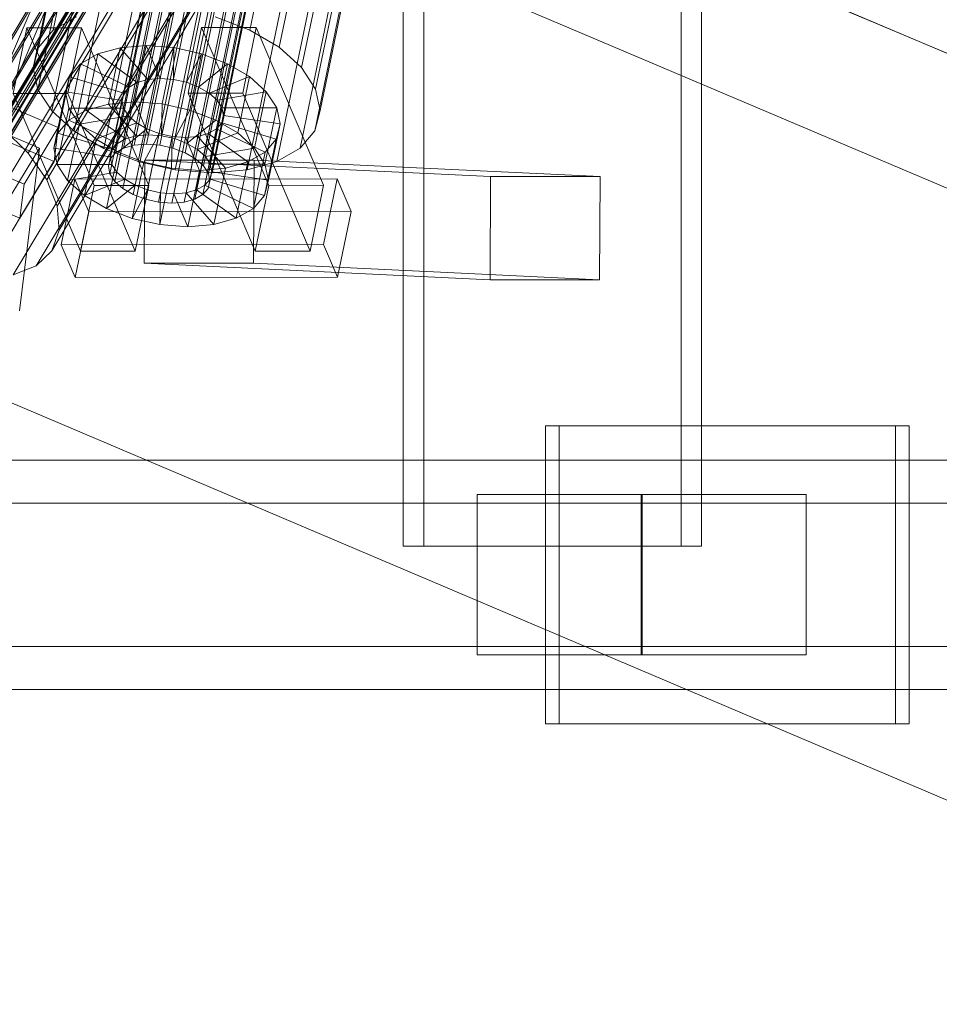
# Model space of a CAD drawing. Header units: millimetres. Extents: x -4738 to 65662, y -68080 to 6847.
# Tile 532 of 656: x 19120 to 19281, y -18505 to -18333. Entities that reach past the tile are written whole.
import ezdxf

# ---------------------------------------------------------------- set-up
doc = ezdxf.new("R2010")
doc.units = ezdxf.units.MM
doc.layers.add('superior_C02', color=7, linetype='Continuous', lineweight=0)
doc.layers.add('superior_C10', color=7, linetype='Continuous', lineweight=0)

msp = doc.modelspace()

# ---------------------------------------------------------------- linework, layer by layer
at = {"layer": 'superior_C02'}
for p, q in [((19186.936, -17575), (19186.936, -18425)), ((19190.513, -18425), (19190.513, -17575)), ((19235.427, -18425), (19235.427, -17575)), ((19239.004, -17575), (19239.004, -18425)), ((19138.115, -18355.541), (19182.491, -18141.742)), ((19139.967, -18355.022), (19184.343, -18141.224)), ((19142.116, -18354.844), (19186.491, -18141.045)), ((19144.414, -18355.017), (19188.79, -18141.218)), ((19146.706, -18355.53), (19191.082, -18141.731)), ((19135.777, -18357.434), (19180.153, -18143.635)), ((19136.686, -18356.363), (19181.062, -18142.565)), ((19148.836, -18356.348), (19193.211, -18142.549)), ((19150.657, -18357.415), (19195.033, -18143.617)), ((19135.451, -18358.68), (19179.826, -18144.881)), ((19152.047, -18358.659), (19196.422, -18144.861)), ((19135.728, -18360.017), (19180.104, -18146.218)), ((19197.285, -18146.196), (19152.91, -18359.995)), ((19136.591, -18361.352), (19180.967, -18147.554)), ((19137.981, -18362.596), (19182.356, -18148.798)), ((19152.861, -18362.578), (19197.236, -18148.779)), ((19153.187, -18361.332), (19197.563, -18147.533)), ((19139.802, -18363.664), (19184.178, -18149.865)), ((19151.952, -18363.648), (19196.327, -18149.85)), ((19125.838, -18334.981), (19164.093, -18150.672)), ((19141.932, -18364.482), (19186.307, -18150.683)), ((19144.224, -18364.995), (19188.599, -18151.196)), ((19146.522, -18365.168), (19190.898, -18151.369)), ((19148.671, -18364.989), (19193.046, -18151.191)), ((19150.523, -18364.471), (19194.898, -18150.672)), ((19160.127, -18334.938), (19198.382, -18150.629)), ((19123.273, -18338.003), (19161.528, -18153.694)), ((19165.268, -18337.95), (19203.522, -18153.641)), ((19122.351, -18341.52), (19160.605, -18157.211)), ((19169.189, -18341.461), (19207.444, -18157.152)), ((19123.134, -18345.291), (19161.389, -18160.982)), ((19209.88, -18160.922), (19171.625, -18345.231)), ((19125.569, -18349.061), (19163.824, -18164.752)), ((19172.408, -18349.002), (19210.663, -18164.693)), ((19129.491, -18352.572), (19167.746, -18168.263)), ((19171.486, -18352.519), (19209.74, -18168.21)), ((19134.632, -18355.584), (19172.887, -18171.275)), ((19168.92, -18355.541), (19207.175, -18171.232)), ((19140.642, -18357.893), (19178.896, -18173.584)), ((19164.887, -18357.863), (19203.142, -18173.554)), ((19147.11, -18359.341), (19185.365, -18175.032)), ((19153.597, -18359.83), (19191.852, -18175.521)), ((19159.661, -18359.326), (19197.915, -18175.016)), ((19125.838, -18334.981), (19129.872, -18332.659)), ((19154.117, -18332.629), (19160.127, -18334.938)), ((19121.193, -18334.551), (19118.813, -18346.02)), ((19130.739, -18334.539), (19121.193, -18334.551)), ((19132.944, -18362.083), (19121.193, -18334.551)), ((19123.273, -18338.003), (19125.838, -18334.981)), ((19128.359, -18346.008), (19130.739, -18334.539)), ((19130.739, -18334.539), (19142.489, -18362.071)), ((19151.739, -18334.513), (19149.359, -18345.981)), ((19161.284, -18334.501), (19151.739, -18334.513)), ((19163.489, -18362.045), (19151.739, -18334.513)), ((19158.904, -18345.969), (19161.284, -18334.501)), ((19160.127, -18334.938), (19165.268, -18337.95)), ((19161.284, -18334.501), (19173.035, -18362.033)), ((19142.048, -18337.64), (19137.512, -18338.017)), ((19140.008, -18347.47), (19142.048, -18337.64)), ((19146.901, -18338.005), (19142.048, -18337.64)), ((19142.048, -18337.64), (19144.496, -18343.376)), ((19122.351, -18341.52), (19123.273, -18338.003)), ((19133.603, -18339.111), (19130.586, -18340.848)), ((19131.563, -18348.941), (19133.603, -18339.111)), ((19137.512, -18338.017), (19133.603, -18339.111)), ((19133.603, -18339.111), (19140.496, -18344.073)), ((19135.472, -18347.847), (19137.512, -18338.017)), ((19137.512, -18338.017), (19142.348, -18343.554)), ((19144.86, -18347.835), (19146.901, -18338.005)), ((19146.901, -18338.005), (19146.795, -18343.549)), ((19151.739, -18339.088), (19146.901, -18338.005)), ((19151.739, -18339.088), (19149.087, -18344.062)), ((19149.699, -18348.918), (19151.739, -18339.088)), ((19156.235, -18340.816), (19151.739, -18339.088)), ((19165.268, -18337.95), (19169.189, -18341.461)), ((19128.546, -18350.678), (19130.586, -18340.848)), ((19130.586, -18340.848), (19128.667, -18343.108)), ((19130.586, -18340.848), (19139.067, -18344.895)), ((19156.235, -18340.816), (19151.216, -18344.88)), ((19154.195, -18350.645), (19156.235, -18340.816)), ((19160.08, -18343.069), (19156.235, -18340.816)), ((19123.134, -18345.291), (19122.351, -18341.52)), ((19169.189, -18341.461), (19171.625, -18345.231)), ((19126.627, -18352.938), (19128.667, -18343.108)), ((19128.667, -18343.108), (19127.977, -18345.739)), ((19128.667, -18343.108), (19138.158, -18345.966)), ((19140.496, -18344.073), (19138.456, -18353.902)), ((19139.067, -18344.895), (19140.496, -18344.073)), ((19142.348, -18343.554), (19140.307, -18353.384)), ((19140.496, -18344.073), (19142.348, -18343.554)), ((19142.348, -18343.554), (19144.496, -18343.376)), ((19144.496, -18343.376), (19142.456, -18353.205)), ((19144.496, -18343.376), (19146.795, -18343.549)), ((19146.795, -18343.549), (19144.754, -18353.378)), ((19146.795, -18343.549), (19149.087, -18344.062)), ((19149.087, -18344.062), (19147.046, -18353.892)), ((19149.087, -18344.062), (19151.216, -18344.88)), ((19160.08, -18343.069), (19153.038, -18345.947)), ((19158.04, -18352.899), (19160.08, -18343.069)), ((19163.014, -18345.695), (19160.08, -18343.069)), ((19118.813, -18346.02), (19128.359, -18346.008)), ((19118.813, -18346.02), (19130.564, -18373.551)), ((19125.569, -18349.061), (19123.134, -18345.291)), ((19125.937, -18355.569), (19127.977, -18345.739)), ((19127.977, -18345.739), (19137.831, -18347.212)), ((19127.977, -18345.739), (19128.563, -18348.56)), ((19140.109, -18373.539), (19128.359, -18346.008)), ((19138.158, -18345.966), (19136.117, -18355.796)), ((19139.067, -18344.895), (19137.026, -18354.725)), ((19137.831, -18347.212), (19138.158, -18345.966)), ((19138.158, -18345.966), (19139.067, -18344.895)), ((19151.216, -18344.88), (19149.176, -18354.71)), ((19149.359, -18345.981), (19158.904, -18345.969)), ((19149.359, -18345.981), (19161.109, -18373.513)), ((19153.038, -18345.947), (19150.997, -18355.777)), ((19151.216, -18344.88), (19153.038, -18345.947)), ((19153.038, -18345.947), (19154.427, -18347.191)), ((19163.014, -18345.695), (19154.427, -18347.191)), ((19170.655, -18373.501), (19158.904, -18345.969)), ((19160.974, -18355.525), (19163.014, -18345.695)), ((19164.836, -18348.515), (19163.014, -18345.695)), ((19171.625, -18345.231), (19172.408, -18349.002)), ((19131.563, -18348.941), (19135.472, -18347.847)), ((19135.472, -18347.847), (19140.008, -18347.47)), ((19140.307, -18353.384), (19135.472, -18347.847)), ((19137.831, -18347.212), (19135.791, -18357.042)), ((19138.108, -18348.548), (19137.831, -18347.212)), ((19142.456, -18353.205), (19140.008, -18347.47)), ((19140.008, -18347.47), (19144.86, -18347.835)), ((19144.754, -18353.378), (19144.86, -18347.835)), ((19144.86, -18347.835), (19149.699, -18348.918)), ((19154.427, -18347.191), (19152.387, -18357.021)), ((19154.427, -18347.191), (19155.29, -18348.527)), ((19129.491, -18352.572), (19125.569, -18349.061)), ((19126.523, -18358.39), (19128.563, -18348.56)), ((19128.546, -18350.678), (19131.563, -18348.941)), ((19128.563, -18348.56), (19138.108, -18348.548)), ((19128.563, -18348.56), (19130.385, -18351.38)), ((19138.456, -18353.902), (19131.563, -18348.941)), ((19138.108, -18348.548), (19136.068, -18358.378)), ((19138.971, -18349.884), (19138.108, -18348.548)), ((19147.046, -18353.892), (19149.699, -18348.918)), ((19149.699, -18348.918), (19154.195, -18350.645)), ((19153.25, -18358.357), (19155.29, -18348.527)), ((19155.29, -18348.527), (19164.836, -18348.515)), ((19155.29, -18348.527), (19155.568, -18349.863)), ((19164.836, -18348.515), (19162.795, -18358.345)), ((19165.422, -18351.336), (19164.836, -18348.515)), ((19172.408, -18349.002), (19171.486, -18352.519)), ((19126.627, -18352.938), (19128.546, -18350.678)), ((19128.344, -18361.21), (19130.385, -18351.38)), ((19137.026, -18354.725), (19128.546, -18350.678)), ((19130.385, -18351.38), (19138.971, -18349.884)), ((19130.385, -18351.38), (19133.318, -18354.006)), ((19133.318, -18354.006), (19140.361, -18351.128)), ((19138.971, -18349.884), (19136.931, -18359.714)), ((19140.361, -18351.128), (19138.321, -18360.958)), ((19140.361, -18351.128), (19138.971, -18349.884)), ((19142.183, -18352.196), (19140.361, -18351.128)), ((19149.176, -18354.71), (19154.195, -18350.645)), ((19155.241, -18351.109), (19153.201, -18360.939)), ((19155.568, -18349.863), (19153.528, -18359.693)), ((19154.195, -18350.645), (19158.04, -18352.899)), ((19155.241, -18351.109), (19154.332, -18352.18)), ((19155.568, -18349.863), (19155.241, -18351.109)), ((19164.732, -18353.967), (19155.241, -18351.109)), ((19165.422, -18351.336), (19155.568, -18349.863)), ((19163.381, -18361.166), (19165.422, -18351.336)), ((19164.732, -18353.967), (19165.422, -18351.336)), ((19125.937, -18355.569), (19126.627, -18352.938)), ((19136.117, -18355.796), (19126.627, -18352.938)), ((19134.632, -18355.584), (19129.491, -18352.572)), ((19137.164, -18356.26), (19142.183, -18352.196)), ((19142.183, -18352.196), (19140.142, -18362.025)), ((19142.456, -18353.205), (19140.307, -18353.384)), ((19141.659, -18357.987), (19144.312, -18353.014)), ((19144.312, -18353.014), (19142.183, -18352.196)), ((19144.312, -18353.014), (19142.272, -18362.843)), ((19144.754, -18353.378), (19142.456, -18353.205)), ((19146.604, -18353.527), (19144.312, -18353.014)), ((19152.903, -18353.003), (19150.863, -18362.833)), ((19150.997, -18355.777), (19158.04, -18352.899)), ((19152.903, -18353.003), (19151.051, -18353.521)), ((19154.332, -18352.18), (19152.292, -18362.01)), ((19154.332, -18352.18), (19152.903, -18353.003)), ((19159.796, -18357.964), (19152.903, -18353.003)), ((19162.813, -18356.228), (19154.332, -18352.18)), ((19158.04, -18352.899), (19160.974, -18355.525)), ((19171.486, -18352.519), (19168.92, -18355.541)), ((19131.278, -18363.836), (19133.318, -18354.006)), ((19133.318, -18354.006), (19137.164, -18356.26)), ((19137.026, -18354.725), (19136.117, -18355.796)), ((19138.456, -18353.902), (19137.026, -18354.725)), ((19140.307, -18353.384), (19138.456, -18353.902)), ((19139.967, -18355.022), (19142.116, -18354.844)), ((19142.116, -18354.844), (19144.414, -18355.017)), ((19146.604, -18353.527), (19144.564, -18363.357)), ((19147.046, -18353.892), (19144.754, -18353.378)), ((19146.498, -18359.07), (19146.604, -18353.527)), ((19148.903, -18353.7), (19146.604, -18353.527)), ((19148.903, -18353.7), (19146.862, -18363.53)), ((19149.176, -18354.71), (19147.046, -18353.892)), ((19151.051, -18353.521), (19148.903, -18353.7)), ((19151.351, -18359.436), (19148.903, -18353.7)), ((19151.051, -18353.521), (19149.011, -18363.351)), ((19150.997, -18355.777), (19149.176, -18354.71)), ((19155.886, -18359.058), (19151.051, -18353.521)), ((19162.691, -18363.797), (19164.732, -18353.967)), ((19162.813, -18356.228), (19164.732, -18353.967)), ((19135.791, -18357.042), (19125.937, -18355.569)), ((19126.523, -18358.39), (19125.937, -18355.569)), ((19140.642, -18357.893), (19134.632, -18355.584)), ((19135.124, -18366.09), (19137.164, -18356.26)), ((19135.777, -18357.434), (19136.686, -18356.363)), ((19136.117, -18355.796), (19135.791, -18357.042)), ((19136.686, -18356.363), (19138.115, -18355.541)), ((19137.164, -18356.26), (19141.659, -18357.987)), ((19138.115, -18355.541), (19139.967, -18355.022)), ((19144.414, -18355.017), (19146.706, -18355.53)), ((19146.706, -18355.53), (19148.836, -18356.348)), ((19148.836, -18356.348), (19150.657, -18357.415)), ((19152.387, -18357.021), (19150.997, -18355.777)), ((19152.387, -18357.021), (19160.974, -18355.525)), ((19159.796, -18357.964), (19162.813, -18356.228)), ((19160.772, -18366.057), (19162.813, -18356.228)), ((19160.974, -18355.525), (19162.795, -18358.345)), ((19168.92, -18355.541), (19164.887, -18357.863)), ((19136.068, -18358.378), (19126.523, -18358.39)), ((19128.344, -18361.21), (19126.523, -18358.39)), ((19135.451, -18358.68), (19135.777, -18357.434)), ((19135.791, -18357.042), (19136.068, -18358.378)), ((19136.068, -18358.378), (19136.931, -18359.714)), ((19139.619, -18367.817), (19141.659, -18357.987)), ((19147.11, -18359.341), (19140.642, -18357.893)), ((19141.659, -18357.987), (19146.498, -18359.07)), ((19141.802, -18357.646), (19141.726, -18375.644)), ((19160.893, -18357.646), (19141.802, -18357.646)), ((19202.195, -18360.514), (19141.802, -18357.646)), ((19150.657, -18357.415), (19152.047, -18358.659)), ((19153.25, -18358.357), (19152.387, -18357.021)), ((19162.795, -18358.345), (19153.25, -18358.357)), ((19153.528, -18359.693), (19153.25, -18358.357)), ((19155.886, -18359.058), (19159.796, -18357.964)), ((19157.755, -18367.794), (19159.796, -18357.964)), ((19164.887, -18357.863), (19159.661, -18359.326)), ((19160.817, -18375.644), (19160.893, -18357.646)), ((19160.893, -18357.646), (19221.286, -18360.514)), ((19162.795, -18358.345), (19163.381, -18361.166)), ((19136.931, -18359.714), (19128.344, -18361.21)), ((19135.728, -18360.017), (19135.451, -18358.68)), ((19136.591, -18361.352), (19135.728, -18360.017)), ((19136.931, -18359.714), (19138.321, -18360.958)), ((19144.458, -18368.9), (19146.498, -18359.07)), ((19146.498, -18359.07), (19151.351, -18359.436)), ((19153.597, -18359.83), (19147.11, -18359.341)), ((19149.31, -18369.265), (19151.351, -18359.436)), ((19151.351, -18359.436), (19155.886, -18359.058)), ((19152.047, -18358.659), (19152.91, -18359.995)), ((19152.91, -18359.995), (19153.187, -18361.332)), ((19153.201, -18360.939), (19153.528, -18359.693)), ((19153.528, -18359.693), (19163.381, -18361.166)), ((19159.661, -18359.326), (19153.597, -18359.83)), ((19153.846, -18368.888), (19155.886, -18359.058)), ((19129.591, -18360.939), (19127.21, -18372.408)), ((19131.278, -18363.836), (19128.344, -18361.21)), ((19175.409, -18360.882), (19129.591, -18360.939)), ((19132.039, -18366.675), (19129.591, -18360.939)), ((19138.321, -18360.958), (19131.278, -18363.836)), ((19137.981, -18362.596), (19136.591, -18361.352)), ((19138.321, -18360.958), (19140.142, -18362.025)), ((19152.292, -18362.01), (19153.201, -18360.939)), ((19153.187, -18361.332), (19152.861, -18362.578)), ((19153.201, -18360.939), (19162.691, -18363.797)), ((19163.381, -18361.166), (19162.691, -18363.797)), ((19173.029, -18372.35), (19175.409, -18360.882)), ((19175.409, -18360.882), (19177.857, -18366.618)), ((19202.119, -18378.512), (19202.195, -18360.514)), ((19202.195, -18360.514), (19221.286, -18360.514)), ((19221.286, -18360.514), (19221.21, -18378.512)), ((19130.564, -18373.551), (19132.944, -18362.083)), ((19132.944, -18362.083), (19142.489, -18362.071)), ((19140.142, -18362.025), (19135.124, -18366.09)), ((19139.802, -18363.664), (19137.981, -18362.596)), ((19142.272, -18362.843), (19139.619, -18367.817)), ((19142.489, -18362.071), (19140.109, -18373.539)), ((19140.142, -18362.025), (19142.272, -18362.843)), ((19142.272, -18362.843), (19144.564, -18363.357)), ((19144.564, -18363.357), (19144.458, -18368.9)), ((19144.564, -18363.357), (19146.862, -18363.53)), ((19146.862, -18363.53), (19149.011, -18363.351)), ((19146.862, -18363.53), (19149.31, -18369.265)), ((19149.011, -18363.351), (19150.863, -18362.833)), ((19149.011, -18363.351), (19153.846, -18368.888)), ((19150.863, -18362.833), (19152.292, -18362.01)), ((19150.863, -18362.833), (19157.755, -18367.794)), ((19152.861, -18362.578), (19151.952, -18363.648)), ((19152.292, -18362.01), (19160.772, -18366.057)), ((19161.109, -18373.513), (19163.489, -18362.045)), ((19163.489, -18362.045), (19173.035, -18362.033)), ((19173.035, -18362.033), (19170.655, -18373.501)), ((19135.124, -18366.09), (19131.278, -18363.836)), ((19141.932, -18364.482), (19139.802, -18363.664)), ((19144.224, -18364.995), (19141.932, -18364.482)), ((19146.522, -18365.168), (19144.224, -18364.995)), ((19148.671, -18364.989), (19146.522, -18365.168)), ((19150.523, -18364.471), (19148.671, -18364.989)), ((19151.952, -18363.648), (19150.523, -18364.471)), ((19162.691, -18363.797), (19160.772, -18366.057)), ((19129.658, -18378.143), (19132.039, -18366.675)), ((19132.039, -18366.675), (19177.857, -18366.618)), ((19139.619, -18367.817), (19135.124, -18366.09)), ((19160.772, -18366.057), (19157.755, -18367.794)), ((19177.857, -18366.618), (19175.477, -18378.086)), ((19144.458, -18368.9), (19139.619, -18367.817)), ((19157.755, -18367.794), (19153.846, -18368.888)), ((19149.31, -18369.265), (19144.458, -18368.9)), ((19153.846, -18368.888), (19149.31, -18369.265)), ((19127.21, -18372.408), (19173.029, -18372.35)), ((19127.21, -18372.408), (19129.658, -18378.143)), ((19140.109, -18373.539), (19130.564, -18373.551)), ((19170.655, -18373.501), (19161.109, -18373.513)), ((19175.477, -18378.086), (19173.029, -18372.35)), ((19141.726, -18375.644), (19160.817, -18375.644)), ((19202.119, -18378.512), (19141.726, -18375.644)), ((19221.21, -18378.512), (19160.817, -18375.644)), ((19175.477, -18378.086), (19129.658, -18378.143)), ((19221.21, -18378.512), (19202.119, -18378.512)), ((19272.888, -18404), (19211.797, -18404)), ((19211.797, -18404), (19211.797, -18456)), ((19214.181, -18404), (19211.797, -18404)), ((19214.181, -18456), (19214.181, -18404)), ((19214.181, -18404), (19275.272, -18404)), ((19272.888, -18456), (19272.888, -18404)), ((19272.888, -18404), (19275.272, -18404)), ((19275.272, -18404), (19275.272, -18456)), ((19339.287, -18410), (18193.828, -18410)), ((18205.75, -18410), (19351.209, -18410)), ((19394.427, -18410), (18248.967, -18410)), ((18263.87, -18410), (19409.329, -18410)), ((19228.481, -18416), (19199.844, -18416)), ((19199.844, -18416), (19199.844, -18444)), ((19228.62, -18416), (19199.844, -18416)), ((19228.481, -18444), (19228.481, -18416)), ((19228.481, -18416), (19257.256, -18416)), ((19228.62, -18444), (19228.62, -18416)), ((19228.62, -18416), (19257.256, -18416)), ((19257.256, -18416), (19257.256, -18444)), ((19338.593, -18417.5), (18249.764, -18417.5)), ((18263.073, -18417.5), (19351.903, -18417.5)), ((19186.936, -18425), (19235.427, -18425)), ((19186.936, -18425), (19190.513, -18425)), ((19239.004, -18425), (19190.513, -18425)), ((19239.004, -18425), (19235.427, -18425)), ((18249.764, -18442.5), (19338.593, -18442.5)), ((18263.073, -18442.5), (19351.903, -18442.5)), ((19199.844, -18444), (19228.481, -18444)), ((19199.844, -18444), (19228.62, -18444)), ((19257.256, -18444), (19228.481, -18444)), ((19257.256, -18444), (19228.62, -18444)), ((18193.828, -18450), (19339.287, -18450)), ((18205.75, -18450), (19351.209, -18450)), ((18248.967, -18450), (19394.427, -18450)), ((18263.87, -18450), (19409.329, -18450)), ((19211.797, -18456), (19272.888, -18456)), ((19211.797, -18456), (19214.181, -18456)), ((19275.272, -18456), (19214.181, -18456)), ((19275.272, -18456), (19272.888, -18456))]:
    msp.add_line(p, q, dxfattribs=at)
at = {"layer": 'superior_C10'}
for p, q in [((27880.277, -21988.995), (18436.834, -17980.274)), ((18437.764, -17980.669), (27881.207, -21989.39)), ((19211.967, -18119.202), (18879.83, -18901.624)), ((18882.045, -18902.564), (19214.181, -18120.142)), ((19209.958, -18183.537), (19098.999, -18368.699)), ((19211.851, -18184.898), (19100.892, -18370.061)), ((19213.43, -18186.457), (19102.471, -18371.62)), ((19214.585, -18188.107), (19103.626, -18373.27)), ((19215.239, -18189.737), (19104.28, -18374.899)), ((19207.282, -18188.543), (19111.628, -18348.166)), ((19215.347, -18191.234), (19104.388, -18376.396)), ((19206.575, -18193.129), (19095.617, -18378.291)), ((19213.933, -18193.439), (19102.975, -18378.601)), ((19214.902, -18192.496), (19103.943, -18377.659)), ((19212.626, -18192.386), (19116.971, -18352.008)), ((19208.699, -18193.836), (19097.74, -18378.999)), ((19210.723, -18194.133), (19099.764, -18379.295)), ((19212.508, -18193.997), (19101.549, -18379.16)), ((19217.08, -18196.785), (19121.425, -18356.408)), ((19220.341, -18201.443), (19124.686, -18361.066)), ((19222.187, -18206.04), (19126.532, -18365.663)), ((19222.491, -18210.265), (19126.837, -18369.888)), ((19221.235, -18213.829), (19125.58, -18373.452)), ((19197.736, -18215.614), (19102.082, -18375.236)), ((19218.502, -18216.489), (19122.847, -18376.112)), ((19203.73, -18217.611), (19108.076, -18377.234)), ((19209.441, -18218.447), (19113.786, -18378.07)), ((19214.479, -18218.064), (19118.825, -18377.687)), ((19144.551, -18304.275), (19093.536, -18389.407)), ((19094.635, -18389.873), (19145.65, -18304.741)), ((19550.494, -18476.596), (19144.551, -18304.275)), ((19145.65, -18304.741), (19551.593, -18477.063)), ((19083.381, -18333.606), (19126.688, -18351.933)), ((19125.964, -18357.857), (19082.657, -18339.53)), ((19120.736, -18361.865), (19077.429, -18343.538)), ((19076.705, -18349.462), (19120.012, -18367.789)), ((19114.38, -18351.709), (19123.402, -18355.527)), ((19121.425, -18356.408), (19116.971, -18352.008)), ((19126.688, -18351.933), (19120.736, -18361.865)), ((19125.964, -18357.857), (19126.688, -18351.933)), ((19123.402, -18355.527), (19117.45, -18365.459)), ((19119.927, -18383.961), (19123.402, -18355.527)), ((19124.686, -18361.066), (19121.425, -18356.408)), ((19120.012, -18367.789), (19125.964, -18357.857)), ((19120.736, -18361.865), (19120.012, -18367.789)), ((19126.532, -18365.663), (19124.686, -18361.066)), ((19126.837, -18369.888), (19126.532, -18365.663)), ((19125.58, -18373.452), (19126.837, -18369.888)), ((19122.847, -18376.112), (19125.58, -18373.452)), ((19118.825, -18377.687), (19122.847, -18376.112)), ((19093.536, -18389.407), (19499.478, -18561.729)), ((19500.577, -18562.195), (19094.635, -18389.873))]:
    msp.add_line(p, q, dxfattribs=at)

doc.saveas('drawing.dxf')
